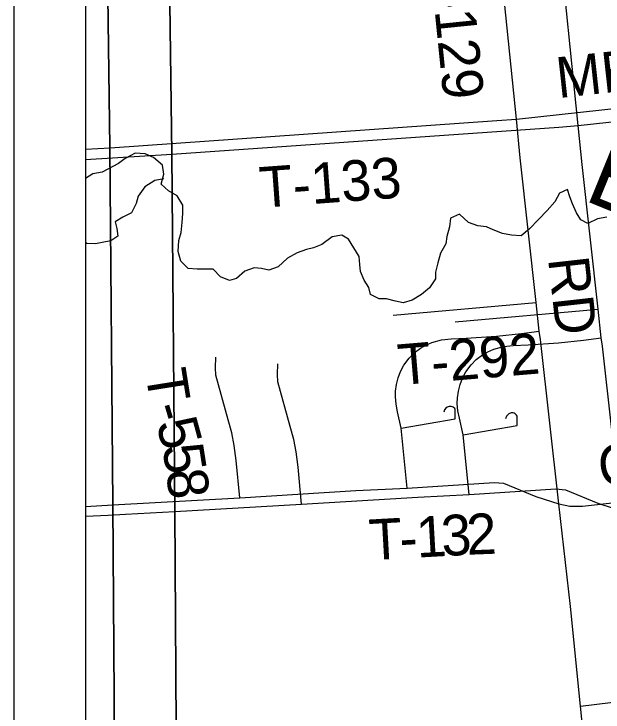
# Model space of a CAD drawing. Extents: x -38.2 to 41.9, y -4 to 24.9.
# Drawn here: x 2 to 2.823, y 18.608 to 19.582 of the extents above; entities that cross this region are included whole.
import ezdxf

# ---------------------------------------------------------------- set-up
doc = ezdxf.new("R2010")
doc.units = 0
for name, color, linetype in [('GM_X_County_Road', 7, 'Continuous'), ('GM_X_County_Road_Text', 7, 'Continuous'), ('GM_X_Interchange_Ramps', 7, 'Continuous'), ('GM_X_Minor_River', 7, 'Continuous'), ('GM_X_Minor_River_Text', 7, 'Continuous'), ('GM_X_State_Location', 7, 'Continuous'), ('GM_X_Township_Road', 7, 'Continuous'), ('GM_X_Township_Road_Text', 7, 'Continuous'), ('SH_Cut_Line', 7, 'Continuous'), ('SH_Data', 7, 'Continuous')]:
    doc.layers.add(name, color=color, linetype=linetype)

msp = doc.modelspace()

# ---------------------------------------------------------------- linework, layer by layer
at = {"layer": 'GM_X_County_Road'}
for points in [[(2.70147, 19.43551), (2.64637, 19.97551), (2.64155, 20.02514), (2.63985, 20.02969), (2.6373, 20.03309), (2.63106, 20.03366), (2.56357, 20.02174), (2.53096, 20.01465), (2.5216, 20.01465), (2.51621, 20.01635), (2.51083, 20.02032), (2.50771, 20.0277), (2.49716, 20.143), (2.48946, 20.22166), (2.48756, 20.24152)], [(2.76073, 18.8984), (2.73509, 19.12774), (2.73332, 19.13934), (2.72914, 19.17926), (2.70697, 19.38118), (2.70147, 19.43551)]]:
    msp.add_lwpolyline(points, dxfattribs=at)
at = {"layer": 'GM_X_Interchange_Ramps'}
for points in [[(2.1, 20.4515), (2.1, 14.16362), (2.13032, 14.16256), (2.13034, 14.17222), (2.13351, 15.41669), (2.13337, 15.49512), (2.13277, 15.83102), (2.15212, 16.66636), (2.14895, 17.07304), (2.14848, 17.13574), (2.14843, 17.14553), (2.14864, 17.15564), (2.15692, 17.57038), (2.15488, 17.59725), (2.15214, 17.64161), (2.14219, 17.75625), (2.14266, 17.83804), (2.14295, 18.17094), (2.14208, 18.29522), (2.13802, 18.89762), (2.13391, 19.39602), (2.1223, 20.27254), (2.11244, 20.45264)], [(2.1, 20.43442), (2.1, 14.15746), (2.2168, 14.15337), (2.21682, 14.16303), (2.21999, 15.40751), (2.21985, 15.48593), (2.21925, 15.82183), (2.2386, 16.65717), (2.23543, 17.06385), (2.23496, 17.12655), (2.23491, 17.13634), (2.23512, 17.14645), (2.2434, 17.56119), (2.24135, 17.58806), (2.23861, 17.63242), (2.22867, 17.74706), (2.22914, 17.82885), (2.22942, 18.16175), (2.22856, 18.28603), (2.2245, 18.88843), (2.22039, 19.38683), (2.20877, 20.26335), (2.19891, 20.44345)]]:
    msp.add_lwpolyline(points, close=True, dxfattribs=at)
for points in [[(2.1223, 20.27254), (2.13391, 19.39602), (2.13802, 18.89762), (2.14208, 18.29522), (2.14295, 18.17094), (2.14266, 17.83804), (2.14219, 17.75625), (2.15214, 17.64161), (2.15488, 17.59725), (2.15692, 17.57038), (2.14864, 17.15564)], [(2.20877, 20.26335), (2.22039, 19.38683), (2.2245, 18.88843), (2.22856, 18.28603), (2.22942, 18.16175), (2.22914, 17.82885), (2.22867, 17.74706), (2.23861, 17.63242), (2.24135, 17.58806), (2.2434, 17.56119), (2.23512, 17.14645)]]:
    msp.add_lwpolyline(points, dxfattribs=at)
at = {"layer": 'GM_X_Minor_River'}
for points in [[(2.60952, 19.29735), (2.60834, 19.28522), (2.6045, 19.27158), (2.60296, 19.26134), (2.5957, 19.24809), (2.59187, 19.23483), (2.58879, 19.22194), (2.58877, 19.21246), (2.58038, 19.19997), (2.56896, 19.19052), (2.55603, 19.18259), (2.5435, 19.17922), (2.53287, 19.18114), (2.52035, 19.18459), (2.5101, 19.18462), (2.49759, 19.19072), (2.49572, 19.20059), (2.48892, 19.21047), (2.48402, 19.22262), (2.48291, 19.23248), (2.4818, 19.24348), (2.47463, 19.25564), (2.46707, 19.2678), (2.4576, 19.27351), (2.4443, 19.2709), (2.42984, 19.26032), (2.41806, 19.2558), (2.40857, 19.25355), (2.39564, 19.24866), (2.38196, 19.24111), (2.36901, 19.22901), (2.35571, 19.2245), (2.34547, 19.22681), (2.3356, 19.22797), (2.3223, 19.22308), (2.3105, 19.21287), (2.301, 19.21025), (2.28849, 19.21521), (2.27827, 19.22586), (2.25587, 19.22593), (2.24335, 19.22672), (2.23313, 19.23699), (2.22937, 19.25065), (2.23018, 19.26582), (2.23325, 19.27719), (2.23481, 19.29122), (2.23598, 19.30373), (2.23563, 19.31511), (2.2277, 19.3284), (2.21557, 19.33526), (2.20535, 19.34439), (2.20919, 19.35841), (2.20733, 19.37093), (2.19483, 19.38197), (2.18308, 19.38693), (2.16941, 19.38773), (2.15535, 19.38019), (2.14583, 19.37339), (2.12299, 19.36118)], [(2.12299, 19.36118), (2.11025, 19.35893), (2.1, 19.35262)], [(2.82781, 19.29863), (2.81489, 19.29601), (2.80121, 19.2896), (2.79135, 19.29494), (2.78531, 19.30444), (2.78003, 19.31696), (2.77626, 19.32683), (2.77287, 19.33708), (2.76185, 19.33218), (2.75498, 19.32007), (2.7447, 19.30796), (2.73251, 19.29511), (2.71994, 19.28225), (2.70815, 19.27242), (2.69448, 19.2736), (2.68234, 19.27553), (2.66907, 19.28087), (2.65959, 19.28507), (2.64783, 19.28662), (2.63455, 19.29121), (2.62206, 19.30262), (2.60952, 19.29735)]]:
    msp.add_lwpolyline(points, dxfattribs=at)
at = {"layer": 'GM_X_Minor_River_Text'}
msp.add_lwpolyline([(2.20947, 19.35199), (2.19673, 19.34974), (2.18264, 19.34107), (2.17351, 19.32781), (2.17045, 19.31758), (2.16435, 19.3047), (2.15181, 19.29865), (2.14118, 19.29222), (2.14344, 19.28274), (2.14493, 19.27212), (2.13543, 19.26569), (2.12328, 19.26305), (2.11379, 19.26117), (2.10165, 19.26195), (2.1, 19.26305)], dxfattribs=at)
at = {"layer": 'GM_X_State_Location'}
for p, q in [((2.1, 19.37912), (2.22061, 19.38629)), ((2.61603, 19.15262), (2.81562, 19.17007))]:
    msp.add_line(p, q, dxfattribs=at)
for points in [[(2.78795, 19.42632), (3.43933, 19.49711), (3.80555, 19.53901)], [(2.22061, 19.38629), (2.7609, 19.42411), (2.78795, 19.42632)], [(2.63543, 18.91142), (2.6271, 18.99484), (2.62209, 19.01784), (2.6199, 19.02838), (2.61905, 19.03864), (2.61923, 19.04644), (2.62046, 19.05564), (2.62279, 19.0652), (2.62609, 19.07379), (2.63096, 19.08274), (2.6382, 19.09249), (2.64533, 19.10004), (2.65398, 19.10647), (2.66152, 19.1107), (2.66987, 19.11441), (2.68345, 19.1183), (2.69688, 19.11964), (2.71785, 19.12029), (2.76043, 19.12314), (2.79528, 19.12708), (2.8198, 19.13015)], [(2.40163, 18.89789), (2.39664, 18.94958), (2.39408, 18.97093), (2.39056, 18.98847), (2.38555, 19.00653), (2.36857, 19.06889), (2.36798, 19.079), (2.36853, 19.09411)], [(2.6271, 18.99484), (2.70241, 19.00777), (2.70245, 19.02079), (2.70182, 19.02214), (2.69979, 19.02422), (2.69818, 19.02486), (2.69678, 19.02532), (2.69435, 19.02534), (2.69115, 19.02422), (2.68944, 19.02287), (2.68769, 19.0207), (2.68651, 19.01715)], [(2.22472, 18.88789), (2.40163, 18.89789), (2.56368, 18.90798), (2.63543, 18.91142), (2.75677, 18.91923), (2.76989, 18.91797), (2.81522, 18.89933), (2.83686, 18.89248)], [(2.1, 18.88121), (2.13141, 18.88292), (2.15571, 18.8842), (2.22472, 18.88789)]]:
    msp.add_lwpolyline(points, dxfattribs=at)
at = {"layer": 'GM_X_Township_Road'}
for p, q in [((2.1, 19.39345), (2.13413, 19.39548)), ((2.52955, 19.16181), (2.72914, 19.17926)), ((2.1, 18.89503), (2.13824, 18.89708))]:
    msp.add_line(p, q, dxfattribs=at)
for points in [[(2.70147, 19.43551), (3.35285, 19.5063), (3.71907, 19.54819)], [(2.13413, 19.39548), (2.67443, 19.4333), (2.70147, 19.43551)], [(2.54895, 18.92061), (2.54062, 19.00403), (2.53561, 19.02703), (2.53343, 19.03757), (2.53257, 19.04783), (2.53275, 19.05563), (2.53398, 19.06483), (2.53631, 19.07439), (2.53961, 19.08298), (2.54448, 19.09193), (2.55172, 19.10168), (2.55885, 19.10923), (2.5675, 19.11566), (2.57504, 19.11989), (2.5834, 19.1236), (2.59697, 19.12749), (2.6104, 19.12883), (2.63137, 19.12948), (2.67395, 19.13233), (2.7088, 19.13627), (2.73332, 19.13934)], [(2.31515, 18.90708), (2.31017, 18.95877), (2.3076, 18.98012), (2.30408, 18.99766), (2.29908, 19.01572), (2.28209, 19.07808), (2.2815, 19.08819), (2.28205, 19.1033)], [(2.54062, 19.00403), (2.61593, 19.01696), (2.61597, 19.02998), (2.61535, 19.03132), (2.61332, 19.03341), (2.6117, 19.03405), (2.6103, 19.03451), (2.60787, 19.03453), (2.60467, 19.03341), (2.60296, 19.03206), (2.60121, 19.02989), (2.60004, 19.02634)], [(2.75038, 18.90167), (2.76073, 18.8984), (2.77625, 18.89535), (2.79388, 18.89527), (3.00136, 18.91846), (3.14781, 18.93484), (3.53025, 18.97683), (3.6307, 18.98882), (3.85085, 19.01342), (3.87046, 19.01615)], [(2.13824, 18.89708), (2.31515, 18.90708), (2.4772, 18.91717), (2.54895, 18.92061), (2.67029, 18.92842), (2.68341, 18.92716), (2.72875, 18.90852), (2.75038, 18.90167)], [(2.81556, 18.37278), (2.79118, 18.61624), (2.77714, 18.75527), (2.76073, 18.8984)], [(2.79118, 18.61624), (2.85564, 18.62426), (2.89015, 18.62638), (2.90835, 18.63254), (2.92396, 18.63656), (2.93743, 18.63821), (3.04463, 18.65027), (3.10704, 18.65358), (3.14491, 18.65784)]]:
    msp.add_lwpolyline(points, dxfattribs=at)
at = {"layer": 'GM_X_Township_Road_Text'}
for points in [[(2.78795, 19.42632), (2.73285, 19.96632), (2.72803, 20.01595), (2.72633, 20.0205), (2.72378, 20.0239), (2.71754, 20.02447), (2.65005, 20.01256), (2.61744, 20.00546), (2.60808, 20.00546), (2.60269, 20.00716), (2.5973, 20.01113), (2.59418, 20.01851), (2.58364, 20.13382), (2.57594, 20.21247), (2.57403, 20.23233)], [(2.84721, 18.88921), (2.82157, 19.11855), (2.8198, 19.13015), (2.81562, 19.17007), (2.79345, 19.37199), (2.78795, 19.42632)]]:
    msp.add_lwpolyline(points, dxfattribs=at)
at = {"layer": 'SH_Cut_Line'}
msp.add_lwpolyline([(2.11034, 20.9), (2.1, 20.9), (2.1, 14.16362), (2.13032, 14.16256), (2.13034, 14.17222), (2.13351, 15.41669), (2.13337, 15.49512), (2.13277, 15.83102), (2.15212, 16.66636), (2.14895, 17.07304), (2.14848, 17.13574), (2.14843, 17.14553), (2.14864, 17.15564), (2.15692, 17.57038), (2.15488, 17.59725), (2.15214, 17.64161), (2.14219, 17.75625), (2.14266, 17.83804), (2.14295, 18.17094), (2.14208, 18.29522), (2.13802, 18.89762), (2.13391, 19.39602), (2.1223, 20.27254), (2.11244, 20.45264)], close=True, dxfattribs=at)
msp.add_lwpolyline([(8.9, 20.9), (2.11034, 20.9), (2.11244, 20.45264), (2.1223, 20.27254), (2.13391, 19.39602), (2.13802, 18.89762), (2.14208, 18.29522), (2.14295, 18.17094), (2.14266, 17.83804), (2.14219, 17.75625), (2.15214, 17.64161), (2.15488, 17.59725), (2.15692, 17.57038), (2.14864, 17.15564)], dxfattribs=at)
at = {"layer": 'SH_Data'}
for p, q in [((2, 21), (2, 14)), ((2.1, 20.9), (2.1, 14.1))]:
    msp.add_line(p, q, dxfattribs=at)

# ---------------------------------------------------------------- texts
at = {"layer": 'GM_X_County_Road_Text'}
for s, rotation, p in [('C-129', 275.79276, (2.57933, 19.66659)), ('RD', 276.39459, (2.74558, 19.24071))]:
    msp.add_text(s, height=0.056818, rotation=rotation, dxfattribs=at).set_placement(p)
at = {"layer": 'GM_X_Minor_River_Text'}
msp.add_text('Eversole', height=0.094665, rotation=337.80327, dxfattribs=at).set_placement((2.79383, 19.32306))
at = {"layer": 'GM_X_Township_Road_Text'}
for s, height, rotation, p in [('MERCHANT', 0.056818, 6.25936, (2.76011, 19.46461)), ('T-133', 0.056818, 4.20522, (2.34478, 19.31153)), ('T-292', 0.056818, 4.76315, (2.53823, 19.06411)), ('T', 0.05682, 279.05017, (2.18328, 19.08252)), ('-', 0.05682, 286.2084, (2.19166, 19.033)), ('5', 0.05682, 285.34139, (2.19811, 19.01082)), ('COOK', 0.056818, 6.09768, (2.8185, 18.92212)), ('5', 0.05682, 278.92421, (2.20702, 18.97871)), ('8', 0.05682, 276.7442, (2.21237, 18.9447)), ('T', 0.05682, 3.21584, (2.49723, 18.81976)), ('1', 0.05682, 3.21259, (2.56297, 18.82345)), ('3', 0.05682, 3.25865, (2.59796, 18.82541)), ('2', 0.05682, 2.207, (2.63263, 18.82739)), ('-', 0.05682, 3.21802, (2.53967, 18.82214))]:
    msp.add_text(s, height=height, rotation=rotation, dxfattribs=at).set_placement(p)

doc.saveas('drawing.dxf')
